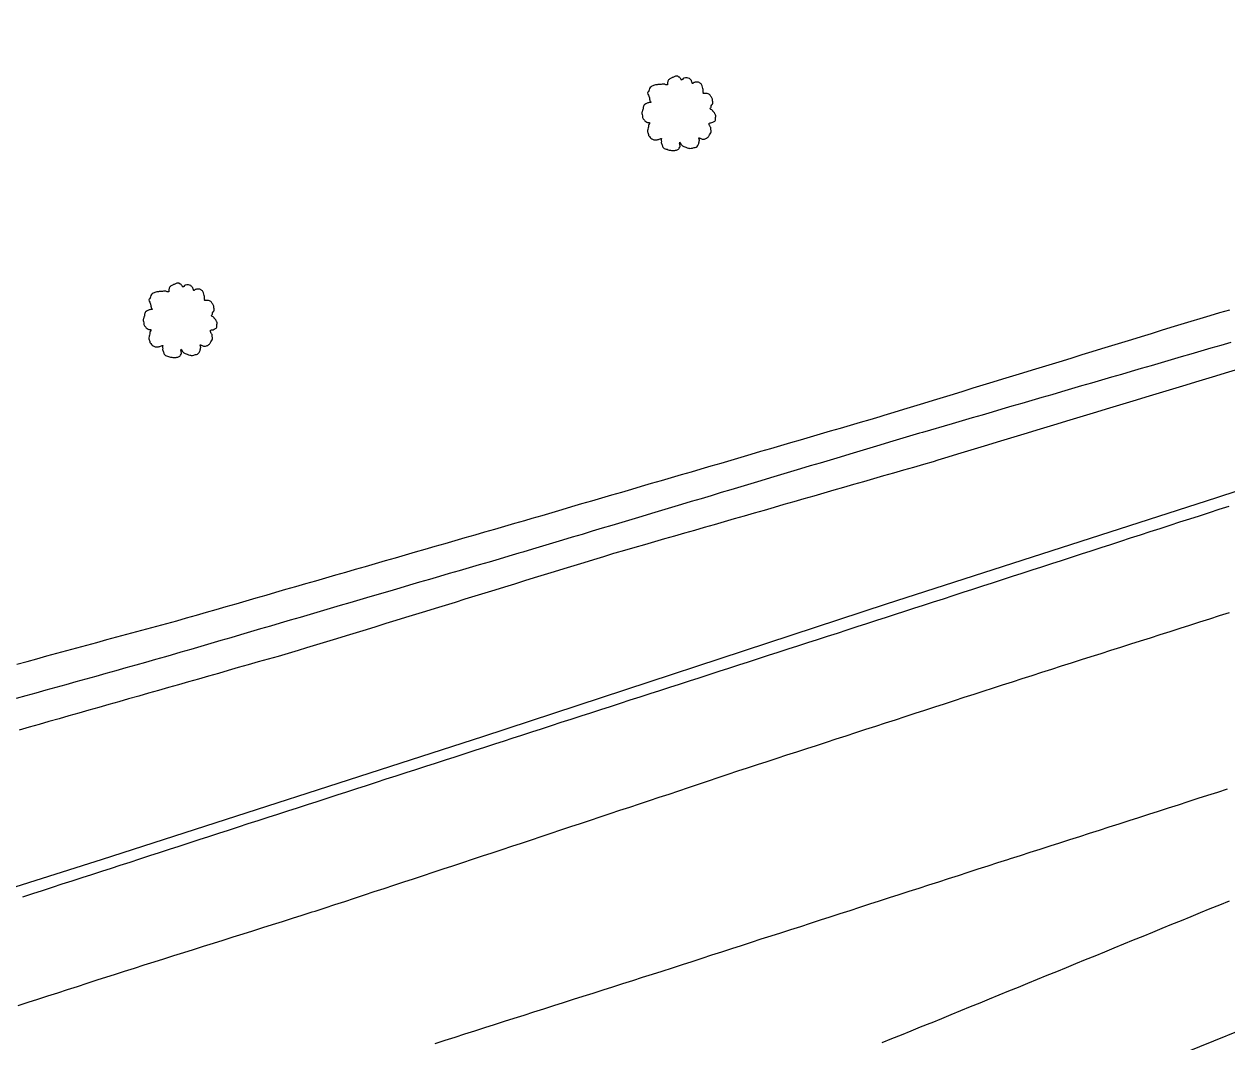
# Model space of a CAD drawing. Extents: x 1901471 to 1963503, y 756461 to 799997.
# Drawn here: x 1930734 to 1930850.1, y 773617.6 to 773715.8 of the extents above; entities that cross this region are included whole.
import ezdxf

# ---------------------------------------------------------------- set-up
doc = ezdxf.new("R2010")
doc.units = 0
for name, color, linetype in [('RD_EX_DR_ErosCtrl', 7, 'Continuous'), ('RD_EX_GuardRail', 7, 'Continuous'), ('RD_EX_H2O', 7, 'Continuous'), ('RD_EX_Road', 7, 'Continuous'), ('RD_EX_VEG', 7, 'Continuous'), ('RD_HC_Cl', 7, 'Continuous')]:
    doc.layers.add(name, color=color, linetype=linetype)

# ---------------------------------------------------------------- blocks, each defined once
blk = doc.blocks.new('T2')
at = {"layer": 'RD_EX_VEG'}
for points in [[(0.05, 7.21), (-0.25, 7.24), (-0.57, 7.14), (-0.82, 7.04), (-1.05, 6.96), (-1.27, 6.86), (-1.57, 6.69), (-1.8, 6.49), (-1.92, 6.24), (-1.97, 6.01), (-2.02, 5.74), (-2.02, 5.56), (-2.15, 5.54), (-2.3, 5.56), (-2.55, 5.64), (-2.8, 5.64), (-3.05, 5.64), (-3.4, 5.61), (-3.75, 5.61), (-4.02, 5.56), (-4.35, 5.51), (-4.72, 5.39), (-5.07, 5.26), (-5.37, 5.01), (-5.62, 4.54), (-5.75, 4.19), (-5.9, 3.94), (-5.75, 3.49), (-5.57, 3.14), (-5.55, 2.94), (-5.47, 2.52), (-5.37, 2.29), (-5.25, 2.09), (-5.32, 2.07), (-5.7, 2.02), (-6, 1.92), (-6.42, 1.69), (-6.64, 1.47), (-6.74, 1.14), (-6.77, 0.79), (-6.87, 0.59), (-6.94, 0.32), (-6.97, 0.24), (-7.02, -0.08), (-6.92, -0.53), (-6.89, -0.88), (-6.77, -1.11), (-6.62, -1.28), (-6.44, -1.53), (-6.05, -1.76), (-5.72, -1.86), (-5.52, -1.88), (-5.7, -2.38), (-5.75, -2.73), (-5.87, -3.13), (-5.87, -3.21), (-5.92, -3.68), (-5.77, -4.01), (-5.7, -4.38), (-5.52, -4.61), (-5.25, -4.91), (-4.92, -5.13), (-4.42, -5.26), (-4.02, -5.23), (-3.45, -5.06), (-3.2, -4.98), (-3.22, -5.16), (-3.2, -5.53), (-3.2, -5.96), (-3.05, -6.28), (-2.95, -6.56), (-2.8, -6.81), (-2.47, -7.03), (-2.07, -7.11), (-1.65, -7.26), (-1.2, -7.33), (-0.7, -7.36), (-0.1, -7.21), (0.18, -7.08), (0.28, -6.91), (0.48, -6.53), (0.43, -6.31), (0.45, -5.71), (0.55, -5.88), (0.73, -6.23), (1.23, -6.53), (1.63, -6.71), (2.1, -6.86), (2.4, -6.93), (2.88, -6.86), (3.25, -6.78), (3.63, -6.66), (3.93, -6.38), (4.1, -6.11), (4.15, -5.83), (4.23, -5.46), (4.28, -5.28)], [(4.28, -5.28), (4.2, -5.11), (4.15, -4.86), (4.23, -4.88), (4.4, -4.93), (4.68, -5.06), (4.9, -5.13), (5.23, -5.11), (5.5, -5.01), (5.95, -4.73), (6.22, -4.26), (6.5, -3.86), (6.57, -3.53), (6.52, -3.31), (6.5, -2.81), (6.3, -2.56), (6.25, -2.43), (6.15, -2.03), (6.22, -1.98), (6.5, -1.93), (6.87, -1.81), (7.15, -1.68), (7.37, -1.51), (7.45, -1.28), (7.42, -0.88), (7.47, -0.48), (7.4, -0.33), (7.3, -0.18), (7.22, 0.02), (7.07, 0.17), (6.97, 0.32), (6.87, 0.42), (6.75, 0.57), (6.57, 0.69), (6.42, 0.74), (6.37, 0.89), (6.52, 1.09), (6.57, 1.19), (6.6, 1.42), (6.82, 1.77), (6.87, 2.17), (6.82, 2.59), (6.77, 2.87), (6.62, 3.14), (6.42, 3.39), (6.3, 3.56), (6.12, 3.69), (5.8, 3.81), (5.55, 3.86), (5.2, 3.86), (5, 3.91), (5.03, 3.96), (5.03, 4.11), (5.03, 4.39), (4.95, 4.84), (4.8, 5.34), (4.8, 5.36), (4.7, 5.61), (4.48, 5.81), (4.3, 5.91), (4.1, 6.04), (3.85, 6.06), (3.55, 6.06), (3.28, 6.01), (3.08, 5.91), (2.9, 5.79), (2.83, 5.94), (2.73, 6.24), (2.68, 6.39), (2.53, 6.56), (2.3, 6.76), (1.85, 6.89), (1.23, 6.81), (0.93, 6.61), (0.78, 6.44), (0.73, 6.56), (0.53, 6.76), (0.43, 6.94), (0.25, 7.06), (0.1, 7.16), (0, 7.21)]]:
    blk.add_spline(points, degree=3, dxfattribs=at)

msp = doc.modelspace()

# ---------------------------------------------------------------- linework, layer by layer
at = {"layer": 'RD_EX_DR_ErosCtrl'}
for points in [[(1930733.32, 773654.07), (1930734.29, 773654.33), (1930735.25, 773654.59), (1930736.22, 773654.86), (1930737.18, 773655.12), (1930738.15, 773655.38), (1930739.11, 773655.64), (1930740.08, 773655.91), (1930741.04, 773656.17), (1930741.04, 773656.17), (1930742, 773656.43), (1930742.97, 773656.69), (1930743.93, 773656.95), (1930744.9, 773657.22), (1930745.86, 773657.48), (1930746.83, 773657.74), (1930747.79, 773658), (1930748.76, 773658.26), (1930749.68, 773658.52), (1930750.64, 773658.79), (1930751.6, 773659.07), (1930752.56, 773659.35), (1930753.52, 773659.62), (1930754.48, 773659.9), (1930755.44, 773660.18), (1930756.4, 773660.46), (1930757.36, 773660.73), (1930758.32, 773661.01), (1930759.28, 773661.29), (1930760.24, 773661.56), (1930761.21, 773661.84), (1930762.17, 773662.12), (1930763.13, 773662.39), (1930764.09, 773662.67), (1930765.05, 773662.95), (1930766.01, 773663.23), (1930766.97, 773663.5), (1930767.93, 773663.78), (1930768.89, 773664.06), (1930769.85, 773664.33), (1930770.81, 773664.61), (1930771.77, 773664.89), (1930772.73, 773665.17), (1930773.69, 773665.44), (1930774.65, 773665.72), (1930775.61, 773666), (1930776.57, 773666.27), (1930777.53, 773666.55), (1930778.49, 773666.83), (1930779.45, 773667.1), (1930780.41, 773667.38), (1930781.37, 773667.66), (1930782.33, 773667.94), (1930783.05, 773668.14), (1930784.01, 773668.42), (1930784.97, 773668.71), (1930785.93, 773668.99), (1930786.89, 773669.27), (1930787.85, 773669.55), (1930788.81, 773669.83), (1930789.77, 773670.11), (1930790.73, 773670.39), (1930791.69, 773670.67), (1930792.65, 773670.95), (1930793.61, 773671.23), (1930794.57, 773671.51), (1930795.53, 773671.79), (1930796.49, 773672.07), (1930797.45, 773672.35), (1930798.41, 773672.63), (1930799.37, 773672.91), (1930800.33, 773673.19), (1930801.29, 773673.47), (1930802.25, 773673.76), (1930802.25, 773673.76), (1930803.21, 773674.04), (1930804.17, 773674.32), (1930805.12, 773674.6), (1930806.08, 773674.88), (1930807.04, 773675.16), (1930808, 773675.44), (1930808.96, 773675.72), (1930809.92, 773676), (1930810.88, 773676.28), (1930811.84, 773676.56), (1930812.8, 773676.84), (1930813.76, 773677.12), (1930814.72, 773677.4), (1930815.68, 773677.68), (1930816.64, 773677.96), (1930817.01, 773678.07), (1930817.97, 773678.37), (1930818.93, 773678.66), (1930819.88, 773678.95), (1930820.84, 773679.24), (1930821.79, 773679.54), (1930822.75, 773679.83), (1930823.7, 773680.12), (1930824.66, 773680.41), (1930825.62, 773680.71), (1930826.57, 773681), (1930827.53, 773681.29), (1930828.48, 773681.59), (1930829.44, 773681.88), (1930830.4, 773682.17), (1930831.35, 773682.46), (1930832.31, 773682.76), (1930833.26, 773683.05), (1930834.22, 773683.34), (1930835.17, 773683.63), (1930836.13, 773683.93), (1930837.09, 773684.22), (1930838.04, 773684.51), (1930839, 773684.8), (1930839.95, 773685.1), (1930840.91, 773685.39), (1930841.87, 773685.68), (1930842.82, 773685.98), (1930843.78, 773686.27), (1930844.73, 773686.56), (1930845.69, 773686.85), (1930846.64, 773687.15), (1930847.51, 773687.41), (1930848.47, 773687.69), (1930849.42, 773687.98), (1930850.38, 773688.26)], [(1930850.9, 773682.43), (1930849.94, 773682.14), (1930848.99, 773681.85), (1930848.03, 773681.56), (1930847.07, 773681.27), (1930846.12, 773680.98), (1930845.16, 773680.69), (1930844.2, 773680.4), (1930843.24, 773680.11), (1930842.29, 773679.82), (1930841.33, 773679.53), (1930840.37, 773679.24), (1930840.37, 773679.24), (1930839.42, 773678.95), (1930838.46, 773678.66), (1930837.5, 773678.37), (1930836.55, 773678.08), (1930835.59, 773677.79), (1930834.63, 773677.5), (1930833.68, 773677.21), (1930832.72, 773676.92), (1930831.76, 773676.63), (1930830.81, 773676.34), (1930829.85, 773676.05), (1930828.89, 773675.76), (1930827.94, 773675.47), (1930826.98, 773675.18), (1930826.02, 773674.89), (1930825.07, 773674.6), (1930824.11, 773674.31), (1930823.15, 773674.02), (1930822.2, 773673.73), (1930821.76, 773673.6), (1930820.8, 773673.32), (1930819.84, 773673.04), (1930818.88, 773672.77), (1930817.92, 773672.49), (1930816.96, 773672.22), (1930816, 773671.94), (1930815.03, 773671.66), (1930814.07, 773671.39), (1930813.11, 773671.11), (1930812.15, 773670.84), (1930811.19, 773670.56), (1930810.23, 773670.28), (1930809.27, 773670.01), (1930808.31, 773669.73), (1930807.35, 773669.46), (1930806.39, 773669.18), (1930805.43, 773668.9), (1930804.47, 773668.63), (1930803.5, 773668.35), (1930802.54, 773668.08), (1930801.58, 773667.8), (1930800.62, 773667.52), (1930799.66, 773667.25), (1930798.7, 773666.97), (1930797.74, 773666.7), (1930796.78, 773666.42), (1930795.82, 773666.14), (1930794.86, 773665.87), (1930793.9, 773665.59), (1930792.94, 773665.32), (1930791.97, 773665.04), (1930791.01, 773664.76), (1930790.89, 773664.73), (1930789.94, 773664.43), (1930788.98, 773664.14), (1930788.02, 773663.85), (1930787.07, 773663.55), (1930786.11, 773663.26), (1930785.16, 773662.97), (1930784.2, 773662.67), (1930783.25, 773662.38), (1930782.29, 773662.09), (1930781.34, 773661.79), (1930780.38, 773661.5), (1930780.38, 773661.5), (1930779.43, 773661.21), (1930778.47, 773660.91), (1930777.52, 773660.62), (1930776.56, 773660.32), (1930775.61, 773660.03), (1930774.65, 773659.74), (1930773.7, 773659.44), (1930772.74, 773659.15), (1930771.79, 773658.86), (1930770.83, 773658.56), (1930769.88, 773658.27), (1930768.92, 773657.98), (1930767.97, 773657.68), (1930767.01, 773657.39), (1930766.06, 773657.1), (1930765.1, 773656.8), (1930764.15, 773656.51), (1930763.19, 773656.21), (1930762.23, 773655.92), (1930761.28, 773655.63), (1930760.45, 773655.37), (1930759.49, 773655.1), (1930758.53, 773654.82), (1930757.56, 773654.55), (1930756.6, 773654.28), (1930755.64, 773654), (1930754.68, 773653.73), (1930753.72, 773653.45), (1930752.76, 773653.18), (1930751.8, 773652.91), (1930750.83, 773652.63), (1930749.87, 773652.36), (1930748.91, 773652.08), (1930747.95, 773651.81), (1930746.99, 773651.54), (1930746.03, 773651.26), (1930745.07, 773650.99), (1930744.1, 773650.72), (1930743.14, 773650.44), (1930742.18, 773650.17), (1930741.22, 773649.89), (1930740.26, 773649.62), (1930739.3, 773649.35), (1930738.34, 773649.07), (1930737.38, 773648.8), (1930736.41, 773648.52), (1930735.45, 773648.25), (1930734.49, 773647.98), (1930733.53, 773647.7)]]:
    msp.add_lwpolyline(points, dxfattribs=at)
at = {"layer": 'RD_EX_GuardRail'}
msp.add_lwpolyline([(1931009.66, 773722.32), (1930978.39, 773712.05), (1930938.23, 773699.16), (1930911.05, 773690.39), (1930885.64, 773682.1), (1930849.09, 773670.12), (1930817.22, 773659.84), (1930778.24, 773647.07), (1930741.56, 773635.21), (1930703.92, 773623.33)], dxfattribs=at)
at = {"layer": 'RD_EX_H2O'}
msp.add_lwpolyline([(1930850.47, 773685.1), (1930849.51, 773684.82), (1930848.55, 773684.54), (1930847.59, 773684.26), (1930847.59, 773684.26), (1930846.63, 773683.98), (1930845.67, 773683.7), (1930844.71, 773683.42), (1930843.75, 773683.14), (1930842.79, 773682.86), (1930841.83, 773682.58), (1930840.87, 773682.3), (1930839.91, 773682.02), (1930838.95, 773681.74), (1930837.99, 773681.46), (1930837.03, 773681.18), (1930836.07, 773680.9), (1930835.11, 773680.62), (1930834.15, 773680.34), (1930833.19, 773680.06), (1930832.23, 773679.78), (1930831.27, 773679.5), (1930830.31, 773679.22), (1930829.35, 773678.94), (1930828.39, 773678.66), (1930827.43, 773678.38), (1930826.47, 773678.1), (1930825.51, 773677.82), (1930824.55, 773677.54), (1930823.59, 773677.26), (1930820.72, 773676.42), (1930820.43, 773676.34), (1930819.47, 773676.05), (1930818.51, 773675.76), (1930817.55, 773675.48), (1930816.6, 773675.19), (1930815.64, 773674.91), (1930814.68, 773674.62), (1930813.72, 773674.33), (1930812.77, 773674.05), (1930810.85, 773673.47), (1930809.89, 773673.19), (1930808.94, 773672.9), (1930807.98, 773672.61), (1930807.02, 773672.33), (1930806.06, 773672.04), (1930805.11, 773671.75), (1930804.15, 773671.47), (1930803.19, 773671.18), (1930802.23, 773670.89), (1930801.28, 773670.61), (1930800.32, 773670.32), (1930799.36, 773670.03), (1930798.4, 773669.75), (1930797.45, 773669.46), (1930796.49, 773669.17), (1930795.53, 773668.89), (1930794.57, 773668.6), (1930793.62, 773668.31), (1930792.66, 773668.03), (1930791.7, 773667.74), (1930790.74, 773667.45), (1930789.79, 773667.17), (1930788.83, 773666.88), (1930787.87, 773666.59), (1930786.91, 773666.31), (1930785.96, 773666.02), (1930785, 773665.73), (1930784.04, 773665.45), (1930784.04, 773665.45), (1930783.08, 773665.16), (1930782.13, 773664.87), (1930781.77, 773664.77), (1930780.81, 773664.49), (1930779.85, 773664.21), (1930778.89, 773663.92), (1930777.93, 773663.64), (1930776.97, 773663.36), (1930776.01, 773663.08), (1930775.05, 773662.8), (1930774.09, 773662.52), (1930773.13, 773662.24), (1930772.18, 773661.96), (1930771.22, 773661.68), (1930770.26, 773661.39), (1930769.3, 773661.11), (1930767.38, 773660.55), (1930766.42, 773660.27), (1930765.46, 773659.99), (1930764.5, 773659.71), (1930763.54, 773659.43), (1930762.58, 773659.15), (1930761.62, 773658.87), (1930760.66, 773658.58), (1930759.7, 773658.3), (1930758.74, 773658.02), (1930757.79, 773657.74), (1930756.83, 773657.46), (1930755.87, 773657.18), (1930754.91, 773656.9), (1930753.95, 773656.62), (1930752.99, 773656.34), (1930752.03, 773656.05), (1930751.07, 773655.77), (1930750.11, 773655.49), (1930749.15, 773655.21), (1930748.19, 773654.93), (1930747.67, 773654.78), (1930746.7, 773654.51), (1930745.74, 773654.24), (1930744.78, 773653.97), (1930743.82, 773653.7), (1930742.85, 773653.43), (1930741.89, 773653.16), (1930740.93, 773652.89), (1930739.97, 773652.62), (1930739, 773652.35), (1930738.04, 773652.08), (1930737.08, 773651.82), (1930736.11, 773651.55), (1930735.15, 773651.28), (1930734.19, 773651.01), (1930733.23, 773650.74)], dxfattribs=at)
at = {"layer": 'RD_EX_Road'}
for points in [[(1930733.89, 773631.62), (1930734.85, 773631.93), (1930735.8, 773632.24), (1930736.75, 773632.55), (1930737.7, 773632.86), (1930738.65, 773633.17), (1930739.6, 773633.48), (1930740.55, 773633.79), (1930741.5, 773634.1), (1930742.45, 773634.4), (1930743.29, 773634.68), (1930744.24, 773634.98), (1930745.19, 773635.29), (1930746.14, 773635.6), (1930747.09, 773635.91), (1930748.04, 773636.21), (1930748.99, 773636.52), (1930749.95, 773636.83), (1930750.9, 773637.14), (1930751.85, 773637.45), (1930752.8, 773637.75), (1930753.75, 773638.06), (1930754.7, 773638.37), (1930755.65, 773638.68), (1930756.6, 773638.99), (1930757.55, 773639.29), (1930758.51, 773639.6), (1930759.46, 773639.91), (1930760.41, 773640.22), (1930761.36, 773640.53), (1930762.31, 773640.83), (1930763.26, 773641.14), (1930764.21, 773641.45), (1930765.16, 773641.76), (1930766.12, 773642.07), (1930767.07, 773642.37), (1930768.02, 773642.68), (1930768.97, 773642.99), (1930769.92, 773643.3), (1930770.87, 773643.6), (1930771.82, 773643.91), (1930772.77, 773644.22), (1930773.72, 773644.53), (1930774.68, 773644.84), (1930775.63, 773645.14), (1930776.58, 773645.45), (1930777.53, 773645.76), (1930778.48, 773646.07), (1930779.43, 773646.38), (1930780.38, 773646.68), (1930781.11, 773646.92), (1930782.06, 773647.23), (1930783.01, 773647.53), (1930783.96, 773647.84), (1930784.91, 773648.15), (1930785.86, 773648.46), (1930786.82, 773648.76), (1930787.77, 773649.07), (1930788.72, 773649.38), (1930789.67, 773649.69), (1930790.62, 773649.99), (1930791.57, 773650.3), (1930792.52, 773650.61), (1930793.47, 773650.92), (1930794.43, 773651.23), (1930795.38, 773651.53), (1930796.33, 773651.84), (1930797.28, 773652.15), (1930798.23, 773652.46), (1930799.18, 773652.76), (1930800.13, 773653.07), (1930801.08, 773653.38), (1930802.04, 773653.69), (1930802.99, 773653.99), (1930803.94, 773654.3), (1930804.89, 773654.61), (1930805.84, 773654.92), (1930806.79, 773655.22), (1930807.74, 773655.53), (1930808.7, 773655.84), (1930809.65, 773656.15), (1930810.6, 773656.46), (1930811.55, 773656.76), (1930812.5, 773657.07), (1930813.45, 773657.38), (1930814.4, 773657.69), (1930815.35, 773657.99), (1930816.31, 773658.3), (1930817.26, 773658.61), (1930818.21, 773658.92), (1930818.93, 773659.15), (1930819.88, 773659.46), (1930820.83, 773659.77), (1930821.78, 773660.07), (1930822.73, 773660.38), (1930823.68, 773660.69), (1930824.63, 773661), (1930825.58, 773661.31), (1930826.53, 773661.61), (1930827.49, 773661.92), (1930828.44, 773662.23), (1930829.39, 773662.54), (1930830.34, 773662.85), (1930831.29, 773663.16), (1930832.24, 773663.46), (1930833.19, 773663.77), (1930834.14, 773664.08), (1930835.1, 773664.39), (1930836.05, 773664.7), (1930837, 773665), (1930837.95, 773665.31), (1930838.9, 773665.62), (1930839.85, 773665.93), (1930840.8, 773666.24), (1930841.75, 773666.55), (1930842.7, 773666.85), (1930843.66, 773667.16), (1930844.61, 773667.47), (1930845.56, 773667.78), (1930846.51, 773668.09), (1930847.46, 773668.39), (1930848.41, 773668.7), (1930849.36, 773669.01), (1930850.31, 773669.32)], [(1930733.45, 773621.14), (1930734.4, 773621.45), (1930735.35, 773621.75), (1930736.3, 773622.06), (1930737.26, 773622.37), (1930738.21, 773622.68), (1930739.16, 773622.98), (1930740.11, 773623.29), (1930741.06, 773623.6), (1930742.01, 773623.91), (1930742.74, 773624.14), (1930743.7, 773624.44), (1930744.65, 773624.74), (1930745.6, 773625.05), (1930746.56, 773625.35), (1930747.51, 773625.65), (1930748.47, 773625.95), (1930749.42, 773626.25), (1930750.37, 773626.55), (1930751.33, 773626.85), (1930752.28, 773627.15), (1930753.23, 773627.45), (1930754.19, 773627.75), (1930755.14, 773628.05), (1930756.09, 773628.35), (1930757.05, 773628.65), (1930758, 773628.95), (1930758.96, 773629.25), (1930759.91, 773629.55), (1930760.86, 773629.85), (1930761.82, 773630.16), (1930762.11, 773630.25), (1930763.06, 773630.56), (1930764, 773630.87), (1930764.95, 773631.18), (1930765.9, 773631.5), (1930766.85, 773631.81), (1930767.8, 773632.12), (1930768.75, 773632.43), (1930769.7, 773632.75), (1930770.65, 773633.06), (1930771.6, 773633.37), (1930772.55, 773633.69), (1930773.5, 773634), (1930774.45, 773634.31), (1930775.4, 773634.62), (1930776.35, 773634.94), (1930777.3, 773635.25), (1930778.25, 773635.56), (1930779.19, 773635.87), (1930780.14, 773636.19), (1930781.09, 773636.5), (1930782.03, 773636.81), (1930782.98, 773637.12), (1930783.92, 773637.44), (1930784.87, 773637.75), (1930785.82, 773638.07), (1930786.77, 773638.39), (1930787.72, 773638.7), (1930788.67, 773639.02), (1930789.62, 773639.33), (1930790.57, 773639.65), (1930791.51, 773639.97), (1930792.46, 773640.28), (1930793.41, 773640.6), (1930794.36, 773640.91), (1930795.31, 773641.23), (1930796.26, 773641.54), (1930797.21, 773641.86), (1930798.15, 773642.18), (1930799.1, 773642.49), (1930800.05, 773642.81), (1930801, 773643.12), (1930801.95, 773643.44), (1930802.9, 773643.76), (1930803.84, 773644.07), (1930804.79, 773644.38), (1930805.74, 773644.69), (1930806.69, 773645), (1930807.64, 773645.31), (1930808.59, 773645.61), (1930809.54, 773645.92), (1930810.49, 773646.23), (1930811.44, 773646.54), (1930812.39, 773646.85), (1930813.34, 773647.16), (1930814.3, 773647.47), (1930815.25, 773647.78), (1930816.2, 773648.09), (1930817.15, 773648.4), (1930818.1, 773648.71), (1930819.05, 773649.02), (1930820, 773649.33), (1930820.95, 773649.63), (1930821.9, 773649.94), (1930822.85, 773650.25), (1930823.8, 773650.56), (1930824.75, 773650.87), (1930825.71, 773651.18), (1930826.66, 773651.49), (1930827.48, 773651.76), (1930828.44, 773652.06), (1930829.39, 773652.37), (1930830.34, 773652.67), (1930831.29, 773652.98), (1930832.25, 773653.28), (1930833.2, 773653.58), (1930834.15, 773653.89), (1930835.1, 773654.19), (1930836.05, 773654.5), (1930837.01, 773654.8), (1930837.96, 773655.1), (1930838.91, 773655.41), (1930839.86, 773655.71), (1930840.82, 773656.02), (1930841.77, 773656.32), (1930842.72, 773656.62), (1930843.67, 773656.93), (1930844.63, 773657.23), (1930845.58, 773657.54), (1930846.53, 773657.84), (1930847.48, 773658.14), (1930848.44, 773658.45), (1930849.39, 773658.75), (1930850.34, 773659.06)], [(1930850.14, 773642), (1930849.19, 773641.7), (1930848.23, 773641.39), (1930847.28, 773641.09), (1930846.33, 773640.78), (1930845.38, 773640.47), (1930844.42, 773640.17), (1930843.47, 773639.86), (1930842.52, 773639.56), (1930841.57, 773639.25), (1930840.62, 773638.95), (1930839.66, 773638.64), (1930838.71, 773638.34), (1930837.76, 773638.03), (1930836.81, 773637.73), (1930835.86, 773637.42), (1930834.9, 773637.12), (1930833.95, 773636.81), (1930833, 773636.51), (1930832.05, 773636.2), (1930831.09, 773635.9), (1930830.14, 773635.59), (1930829.19, 773635.29), (1930828.91, 773635.2), (1930827.96, 773634.89), (1930827.01, 773634.58), (1930826.05, 773634.28), (1930825.1, 773633.97), (1930824.15, 773633.66), (1930823.2, 773633.35), (1930822.25, 773633.05), (1930821.3, 773632.74), (1930820.35, 773632.43), (1930819.39, 773632.12), (1930818.44, 773631.82), (1930817.49, 773631.51), (1930816.54, 773631.2), (1930815.59, 773630.9), (1930814.64, 773630.59), (1930813.69, 773630.28), (1930812.73, 773629.97), (1930811.78, 773629.67), (1930810.83, 773629.36), (1930809.88, 773629.05), (1930808.93, 773628.74), (1930807.98, 773628.44), (1930807.03, 773628.13), (1930806.07, 773627.82), (1930805.12, 773627.52), (1930804.17, 773627.21), (1930803.22, 773626.9), (1930802.27, 773626.59), (1930801.32, 773626.29), (1930800.37, 773625.98), (1930799.41, 773625.67), (1930798.46, 773625.36), (1930797.51, 773625.06), (1930796.56, 773624.75), (1930795.57, 773624.43), (1930794.62, 773624.13), (1930793.67, 773623.83), (1930792.72, 773623.52), (1930791.76, 773623.22), (1930790.81, 773622.91), (1930789.86, 773622.61), (1930788.91, 773622.31), (1930787.95, 773622), (1930787, 773621.7), (1930786.05, 773621.4), (1930785.1, 773621.09), (1930784.14, 773620.79), (1930783.19, 773620.49), (1930782.24, 773620.18), (1930781.29, 773619.88), (1930780.33, 773619.58), (1930779.38, 773619.27), (1930778.43, 773618.97), (1930777.47, 773618.67), (1930776.52, 773618.36), (1930775.57, 773618.06), (1930774.62, 773617.76), (1930773.66, 773617.45)], [(1930816.83, 773617.57), (1930817.76, 773617.94), (1930818.69, 773618.32), (1930819.61, 773618.69), (1930820.54, 773619.07), (1930821.47, 773619.44), (1930821.65, 773619.51), (1930822.57, 773619.89), (1930823.5, 773620.27), (1930824.42, 773620.65), (1930825.35, 773621.03), (1930826.27, 773621.41), (1930827.2, 773621.78), (1930828.13, 773622.16), (1930829.05, 773622.54), (1930829.98, 773622.92), (1930830.9, 773623.3), (1930831.83, 773623.67), (1930832.75, 773624.05), (1930833.68, 773624.43), (1930834.61, 773624.81), (1930835.53, 773625.19), (1930836.46, 773625.57), (1930837.38, 773625.94), (1930838.31, 773626.32), (1930839.23, 773626.7), (1930840.16, 773627.08), (1930841.08, 773627.46), (1930842.01, 773627.83), (1930842.94, 773628.21), (1930843.86, 773628.59), (1930844.79, 773628.97), (1930845.71, 773629.35), (1930846.64, 773629.73), (1930847.56, 773630.1), (1930848.49, 773630.48), (1930849.42, 773630.86), (1930850.34, 773631.24)]]:
    msp.add_lwpolyline(points, dxfattribs=at)
at = {"layer": 'RD_HC_Cl'}
msp.add_line((1938541.05, 776727.63), (1929630.2, 773125.03), dxfattribs=at)

# ---------------------------------------------------------------- block references
at = {"layer": 'RD_EX_VEG', "xscale": 0.4921259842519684, "yscale": 0.4921259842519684}
for p in [(1930797.09, 773707.23), (1930748.96, 773687.26)]:
    msp.add_blockref('T2', p, dxfattribs=at)

doc.saveas('drawing.dxf')
